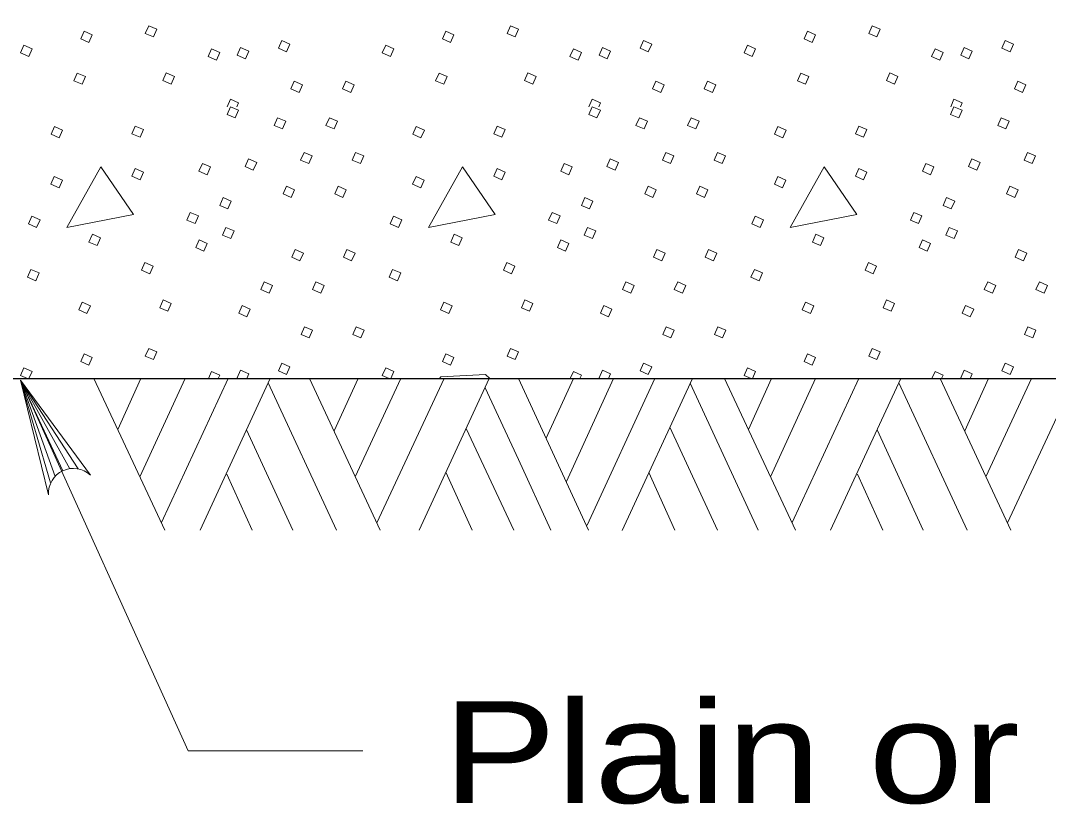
# Model space of a CAD drawing. Extents: x 1083.1 to 1117.1, y 697.4 to 741.4.
# Drawn here: x 1091.253 to 1092.828, y 720.549 to 721.75 of the extents above; entities that cross this region are included whole.
import ezdxf

# ---------------------------------------------------------------- set-up
doc = ezdxf.new("R2010")
doc.units = 0
doc.header["$LTSCALE"] = 0.062
doc.layers.add('1', color=7, linetype='Continuous', lineweight=13)

msp = doc.modelspace()

# ---------------------------------------------------------------- linework, layer by layer
at = {"layer": '1'}
for p, q in [((1091.56958, 721.61833), (1091.57458, 721.62975)), ((1092.12392, 721.61833), (1092.12892, 721.62975)), ((1092.67825, 721.61833), (1092.68325, 721.62975)), ((1091.54092, 721.20167), (1091.54567, 721.2125)), ((1092.09525, 721.20167), (1092.1, 721.2125)), ((1092.64958, 721.20167), (1092.65425, 721.2125)), ((1091.31767, 721.06033), (1091.253, 721.19917)), ((1091.30583, 721.05167), (1091.253, 721.19917)), ((1091.299, 721.04175), (1091.253, 721.19917)), ((1091.32858, 721.06358), (1091.253, 721.19917)), ((1091.341, 721.06333), (1091.253, 721.19917)), ((1091.253, 721.19917), (1091.50958, 720.63133)), ((1091.36508, 721.20167), (1091.47392, 720.96958)), ((1091.43717, 721.20167), (1091.40183, 721.12383)), ((1091.50492, 721.20167), (1091.43575, 721.05108)), ((1091.57117, 721.20167), (1091.46883, 720.98125)), ((1091.63533, 721.20167), (1091.52792, 720.96958)), ((1091.63242, 721.19517), (1091.73692, 720.96958)), ((1091.69583, 721.20167), (1091.804, 720.96958)), ((1091.77008, 721.20167), (1091.73333, 721.12175)), ((1091.83567, 721.20167), (1091.76575, 721.05108)), ((1091.90192, 721.20167), (1091.79892, 720.9805)), ((1091.97108, 721.20167), (1091.86375, 720.96958)), ((1092.01583, 721.20167), (1092.12325, 720.96958)), ((1092.10017, 721.20167), (1092.05833, 721.11017)), ((1092.16142, 721.20167), (1092.08933, 721.04392)), ((1092.22475, 721.20167), (1092.121, 720.97683)), ((1092.28242, 721.20167), (1092.17508, 720.96892)), ((1092.27883, 721.1945), (1092.38342, 720.96958)), ((1092.33142, 721.20167), (1092.44025, 720.96958)), ((1092.4035, 721.20167), (1092.36825, 721.12383)), ((1092.47125, 721.20167), (1092.40208, 721.05108)), ((1092.53767, 721.20167), (1092.43525, 720.98125)), ((1092.60167, 721.20167), (1092.49433, 720.96958)), ((1092.59883, 721.19517), (1092.70333, 720.96958)), ((1092.66225, 721.20167), (1092.77033, 720.96958)), ((1092.73642, 721.20167), (1092.69975, 721.12175)), ((1092.80208, 721.20167), (1092.73217, 721.05108)), ((1092.86833, 721.20167), (1092.76533, 720.9805)), ((1091.96467, 721.18733), (1092.01583, 721.07775)), ((1091.59925, 721.12317), (1091.66992, 720.96958)), ((1091.93583, 721.12533), (1092.00858, 720.96958)), ((1092.24783, 721.12742), (1092.32067, 720.96958)), ((1092.56575, 721.12317), (1092.63625, 720.96958)), ((1092.01583, 721.07775), (1092.06558, 720.96958)), ((1091.569, 721.05533), (1091.608, 720.96958)), ((1091.90483, 721.05825), (1091.94517, 720.96958)), ((1092.2155, 721.05758), (1092.25575, 720.96958)), ((1092.53542, 721.05533), (1092.57433, 720.96958)), ((1091.50958, 720.63133), (1091.77742, 720.63133))]:
    msp.add_line(p, q, dxfattribs=at)
at = {"layer": '1', "lineweight": 25}
for points in [[(1091.06575, 722.92817), (1090.41717, 722.92817), (1090.41717, 721.20167), (1094.915, 721.20167), (1094.915, 722.92817)], [(1090.41717, 722.92817), (1090.41717, 721.20167), (1094.915, 721.20167), (1094.915, 722.92817), (1094.26642, 722.92817)]]:
    msp.add_lwpolyline(points, dxfattribs=at)
at = {"layer": '1'}
for points in [[(1091.35025, 721.734), (1091.36275, 721.72858), (1091.35758, 721.71683), (1091.34508, 721.72225)], [(1091.44925, 721.74233), (1091.46175, 721.73692), (1091.45658, 721.72517), (1091.44408, 721.7305)], [(1091.90458, 721.734), (1091.91708, 721.72858), (1091.91192, 721.71683), (1091.89942, 721.72225)], [(1092.00358, 721.74233), (1092.01608, 721.73692), (1092.01092, 721.72517), (1091.99842, 721.7305)], [(1092.45883, 721.734), (1092.47133, 721.72858), (1092.46617, 721.71683), (1092.45367, 721.72225)], [(1092.55792, 721.74233), (1092.57042, 721.73692), (1092.56525, 721.72517), (1092.55275, 721.7305)], [(1091.65325, 721.71975), (1091.66575, 721.71433), (1091.66058, 721.7025), (1091.64808, 721.70792)], [(1092.20758, 721.71975), (1092.22008, 721.71433), (1092.21492, 721.7025), (1092.20242, 721.70792)], [(1092.76192, 721.71975), (1092.77442, 721.71433), (1092.76925, 721.7025), (1092.75675, 721.70792)], [(1091.25808, 721.71267), (1091.27058, 721.70725), (1091.26542, 721.69542), (1091.25292, 721.70083)], [(1091.54567, 721.707), (1091.55817, 721.70158), (1091.553, 721.68975), (1091.5405, 721.69517)], [(1091.59017, 721.70908), (1091.60267, 721.70367), (1091.5975, 721.69183), (1091.585, 721.69725)], [(1091.81242, 721.71267), (1091.82492, 721.70725), (1091.81975, 721.69542), (1091.80725, 721.70083)], [(1092.1, 721.707), (1092.11242, 721.70158), (1092.10725, 721.68975), (1092.09483, 721.69517)], [(1092.1445, 721.70908), (1092.157, 721.70367), (1092.15183, 721.69183), (1092.13933, 721.69725)], [(1092.36675, 721.71267), (1092.37925, 721.70725), (1092.37408, 721.69542), (1092.36158, 721.70083)], [(1092.65425, 721.707), (1092.66675, 721.70158), (1092.66158, 721.68975), (1092.64908, 721.69517)], [(1092.69883, 721.70908), (1092.71133, 721.70367), (1092.70617, 721.69183), (1092.69367, 721.69725)], [(1091.33983, 721.66992), (1091.35233, 721.6645), (1091.34717, 721.65267), (1091.33467, 721.65808)], [(1091.47617, 721.67017), (1091.48867, 721.66475), (1091.4835, 721.65292), (1091.471, 721.65833)], [(1091.89417, 721.66992), (1091.90667, 721.6645), (1091.9015, 721.65267), (1091.889, 721.65808)], [(1092.0305, 721.67017), (1092.043, 721.66475), (1092.03783, 721.65292), (1092.02533, 721.65833)], [(1092.4485, 721.66992), (1092.46092, 721.6645), (1092.45575, 721.65267), (1092.44333, 721.65808)], [(1092.58483, 721.67017), (1092.59733, 721.66475), (1092.59217, 721.65292), (1092.57967, 721.65833)], [(1091.67233, 721.65742), (1091.68483, 721.652), (1091.67967, 721.64017), (1091.66717, 721.64558)], [(1091.7515, 721.65742), (1091.764, 721.652), (1091.75883, 721.64017), (1091.74633, 721.64558)], [(1092.22667, 721.65742), (1092.23917, 721.652), (1092.234, 721.64017), (1092.2215, 721.64558)], [(1092.30583, 721.65742), (1092.31833, 721.652), (1092.31317, 721.64017), (1092.30067, 721.64558)], [(1092.781, 721.65742), (1092.7935, 721.652), (1092.78833, 721.64017), (1092.77583, 721.64558)], [(1091.57458, 721.61833), (1091.58708, 721.61292), (1091.58192, 721.60108), (1091.5695, 721.6065)], [(1092.12892, 721.61833), (1092.14142, 721.61292), (1092.13625, 721.60108), (1092.12375, 721.6065)], [(1092.68325, 721.61833), (1092.69575, 721.61292), (1092.69058, 721.60108), (1092.67808, 721.6065)], [(1091.42875, 721.58858), (1091.44125, 721.58325), (1091.43608, 721.57142), (1091.42358, 721.57683)], [(1091.64683, 721.60133), (1091.65933, 721.59592), (1091.65417, 721.58417), (1091.64167, 721.5895)], [(1091.72608, 721.60133), (1091.73858, 721.59592), (1091.73342, 721.58417), (1091.72092, 721.5895)], [(1091.98308, 721.58858), (1091.99558, 721.58325), (1091.99042, 721.57142), (1091.97792, 721.57683)], [(1092.20117, 721.60133), (1092.21367, 721.59592), (1092.2085, 721.58417), (1092.196, 721.5895)], [(1092.28033, 721.60133), (1092.29283, 721.59592), (1092.28767, 721.58417), (1092.27517, 721.5895)], [(1092.53742, 721.58858), (1092.54992, 721.58325), (1092.54475, 721.57142), (1092.53225, 721.57683)], [(1092.7555, 721.60133), (1092.768, 721.59592), (1092.76283, 721.58417), (1092.75033, 721.5895)], [(1091.30483, 721.58792), (1091.31733, 721.58258), (1091.31217, 721.57075), (1091.29967, 721.57617)], [(1091.85917, 721.58792), (1091.87167, 721.58258), (1091.8665, 721.57075), (1091.854, 721.57617)], [(1092.4135, 721.58792), (1092.426, 721.58258), (1092.42083, 721.57075), (1092.40833, 721.57617)], [(1091.68725, 721.54833), (1091.69975, 721.54292), (1091.69458, 721.53108), (1091.68208, 721.5365)], [(1091.76642, 721.54833), (1091.77892, 721.54292), (1091.77375, 721.53108), (1091.76125, 721.5365)], [(1092.24158, 721.54833), (1092.25408, 721.54292), (1092.24892, 721.53108), (1092.23642, 721.5365)], [(1092.32075, 721.54833), (1092.33325, 721.54292), (1092.32808, 721.53108), (1092.31558, 721.5365)], [(1092.79592, 721.54833), (1092.80833, 721.54292), (1092.80317, 721.53108), (1092.79075, 721.5365)], [(1091.37592, 721.52592), (1091.32367, 721.43333), (1091.42592, 721.45325)], [(1091.5315, 721.53133), (1091.544, 721.52592), (1091.53883, 721.51408), (1091.52633, 721.5195)], [(1091.60225, 721.53842), (1091.61475, 721.533), (1091.60958, 721.52117), (1091.59708, 721.52658)], [(1091.93017, 721.52592), (1091.878, 721.43333), (1091.98025, 721.45325)], [(1092.08583, 721.53133), (1092.09825, 721.52592), (1092.09317, 721.51408), (1092.08067, 721.5195)], [(1092.15658, 721.53842), (1092.16908, 721.533), (1092.16392, 721.52117), (1092.15142, 721.52658)], [(1092.4845, 721.52592), (1092.43233, 721.43333), (1092.53458, 721.45325)], [(1092.64008, 721.53133), (1092.65258, 721.52592), (1092.64742, 721.51408), (1092.63492, 721.5195)], [(1092.71092, 721.53842), (1092.72342, 721.533), (1092.71825, 721.52117), (1092.70575, 721.52658)], [(1091.30458, 721.51125), (1091.31708, 721.50583), (1091.31192, 721.494), (1091.29942, 721.49942)], [(1091.42875, 721.5235), (1091.44125, 721.51808), (1091.43608, 721.50625), (1091.42358, 721.51167)], [(1091.85892, 721.51125), (1091.87142, 721.50583), (1091.86625, 721.494), (1091.85375, 721.49942)], [(1091.98308, 721.5235), (1091.99558, 721.51808), (1091.99042, 721.50625), (1091.97792, 721.51167)], [(1092.41325, 721.51125), (1092.42575, 721.50583), (1092.42058, 721.494), (1092.40808, 721.49942)], [(1092.53742, 721.5235), (1092.54992, 721.51808), (1092.54475, 721.50625), (1092.53225, 721.51167)], [(1091.66033, 721.49658), (1091.67283, 721.49117), (1091.66767, 721.47933), (1091.65517, 721.48475)], [(1091.73958, 721.49658), (1091.752, 721.49117), (1091.74692, 721.47933), (1091.73442, 721.48475)], [(1092.21467, 721.49658), (1092.22717, 721.49117), (1092.222, 721.47933), (1092.2095, 721.48475)], [(1092.29383, 721.49658), (1092.30633, 721.49117), (1092.30117, 721.47933), (1092.28867, 721.48475)], [(1092.769, 721.49658), (1092.7815, 721.49117), (1092.77633, 721.47933), (1092.76383, 721.48475)], [(1091.56333, 721.47892), (1091.57575, 721.4735), (1091.57067, 721.46167), (1091.55817, 721.46708)], [(1092.11758, 721.47892), (1092.13008, 721.4735), (1092.12492, 721.46167), (1092.11242, 721.46708)], [(1092.67192, 721.47892), (1092.68442, 721.4735), (1092.67925, 721.46167), (1092.66675, 721.46708)], [(1091.27017, 721.45058), (1091.28267, 721.44517), (1091.2775, 721.43342), (1091.265, 721.43883)], [(1091.513, 721.45625), (1091.5255, 721.45083), (1091.52033, 721.43908), (1091.50783, 721.44442)], [(1091.8245, 721.45058), (1091.837, 721.44517), (1091.83183, 721.43342), (1091.81933, 721.43883)], [(1092.06733, 721.45625), (1092.07983, 721.45083), (1092.07467, 721.43908), (1092.06217, 721.44442)], [(1092.37883, 721.45058), (1092.39133, 721.44517), (1092.38617, 721.43342), (1092.37367, 721.43883)], [(1092.62167, 721.45625), (1092.63408, 721.45083), (1092.62892, 721.43908), (1092.6165, 721.44442)], [(1091.56758, 721.43342), (1091.58, 721.428), (1091.57492, 721.41617), (1091.56242, 721.42158)], [(1092.12183, 721.43342), (1092.13433, 721.428), (1092.12917, 721.41617), (1092.11667, 721.42158)], [(1092.67617, 721.43342), (1092.68867, 721.428), (1092.6835, 721.41617), (1092.671, 721.42158)], [(1091.36292, 721.42275), (1091.37542, 721.41733), (1091.37025, 721.4055), (1091.35775, 721.41092)], [(1091.91725, 721.42275), (1091.92967, 721.41733), (1091.9245, 721.4055), (1091.91208, 721.41092)], [(1092.4715, 721.42275), (1092.484, 721.41733), (1092.47883, 721.4055), (1092.46633, 721.41092)], [(1091.5265, 721.41425), (1091.539, 721.40883), (1091.53383, 721.397), (1091.52133, 721.40242)], [(1091.67375, 721.39942), (1091.68625, 721.394), (1091.68108, 721.38217), (1091.66858, 721.38758)], [(1091.75292, 721.39942), (1091.76542, 721.394), (1091.76025, 721.38217), (1091.74775, 721.38758)], [(1092.08083, 721.41425), (1092.09333, 721.40883), (1092.08817, 721.397), (1092.07567, 721.40242)], [(1092.22808, 721.39942), (1092.24058, 721.394), (1092.23542, 721.38217), (1092.22292, 721.38758)], [(1092.30725, 721.39942), (1092.31975, 721.394), (1092.31458, 721.38217), (1092.30208, 721.38758)], [(1092.63508, 721.41425), (1092.64758, 721.40883), (1092.64242, 721.397), (1092.62992, 721.40242)], [(1092.78242, 721.39942), (1092.79492, 721.394), (1092.78975, 721.38217), (1092.77725, 721.38758)], [(1091.26875, 721.36892), (1091.28125, 721.3635), (1091.27608, 721.35167), (1091.26358, 721.35708)], [(1091.44358, 721.37958), (1091.45608, 721.37417), (1091.45092, 721.36233), (1091.43842, 721.36775)], [(1091.82308, 721.36892), (1091.83558, 721.3635), (1091.83042, 721.35167), (1091.81792, 721.35708)], [(1091.99792, 721.37958), (1092.01042, 721.37417), (1092.00525, 721.36233), (1091.99275, 721.36775)], [(1092.37742, 721.36892), (1092.38992, 721.3635), (1092.38475, 721.35167), (1092.37225, 721.35708)], [(1092.55225, 721.37958), (1092.56475, 721.37417), (1092.55958, 721.36233), (1092.54708, 721.36775)], [(1091.62633, 721.34983), (1091.63883, 721.34442), (1091.63367, 721.33258), (1091.62117, 721.338)], [(1091.70558, 721.34983), (1091.71808, 721.34442), (1091.71292, 721.33258), (1091.70042, 721.338)], [(1092.18067, 721.34983), (1092.19317, 721.34442), (1092.188, 721.33258), (1092.1755, 721.338)], [(1092.25992, 721.34983), (1092.27233, 721.34442), (1092.26725, 721.33258), (1092.25475, 721.338)], [(1092.735, 721.34983), (1092.7475, 721.34442), (1092.74233, 721.33258), (1092.72983, 721.338)], [(1092.81417, 721.34983), (1092.82667, 721.34442), (1092.8215, 721.33258), (1092.809, 721.338)], [(1091.47125, 721.32217), (1091.48375, 721.31675), (1091.47858, 721.30492), (1091.46608, 721.31033)], [(1092.02558, 721.32217), (1092.03808, 721.31675), (1092.03292, 721.30492), (1092.02042, 721.31033)], [(1092.57992, 721.32217), (1092.59242, 721.31675), (1092.58725, 721.30492), (1092.57475, 721.31033)], [(1091.34733, 721.31867), (1091.35983, 721.31325), (1091.35467, 721.30142), (1091.34217, 721.30683)], [(1091.59233, 721.31367), (1091.60483, 721.30825), (1091.59967, 721.2965), (1091.58717, 721.30183)], [(1091.90167, 721.31867), (1091.91417, 721.31325), (1091.909, 721.30142), (1091.8965, 721.30683)], [(1092.14667, 721.31367), (1092.15917, 721.30825), (1092.154, 721.2965), (1092.1415, 721.30183)], [(1092.45592, 721.31867), (1092.46842, 721.31325), (1092.46325, 721.30142), (1092.45075, 721.30683)], [(1092.701, 721.31367), (1092.7135, 721.30825), (1092.70833, 721.2965), (1092.69583, 721.30183)], [(1091.68792, 721.28117), (1091.70042, 721.27575), (1091.69525, 721.26392), (1091.68275, 721.26933)], [(1091.76708, 721.28117), (1091.77958, 721.27575), (1091.77442, 721.26392), (1091.76192, 721.26933)], [(1092.24225, 721.28117), (1092.25475, 721.27575), (1092.24958, 721.26392), (1092.23708, 721.26933)], [(1092.32142, 721.28117), (1092.33392, 721.27575), (1092.32875, 721.26392), (1092.31625, 721.26933)], [(1092.79658, 721.28117), (1092.809, 721.27575), (1092.80392, 721.26392), (1092.79142, 721.26933)], [(1091.44925, 721.24792), (1091.46175, 721.2425), (1091.45658, 721.23067), (1091.44408, 721.23608)], [(1092.00358, 721.24792), (1092.01608, 721.2425), (1092.01092, 721.23067), (1091.99842, 721.23608)], [(1092.55792, 721.24792), (1092.57042, 721.2425), (1092.56525, 721.23067), (1092.55275, 721.23608)], [(1091.35025, 721.23958), (1091.36275, 721.23417), (1091.35758, 721.22233), (1091.34508, 721.22775)], [(1091.90458, 721.23958), (1091.91708, 721.23417), (1091.91192, 721.22233), (1091.89942, 721.22775)], [(1092.45883, 721.23958), (1092.47133, 721.23417), (1092.46617, 721.22233), (1092.45367, 721.22775)], [(1091.65325, 721.22525), (1091.66575, 721.21983), (1091.66058, 721.208), (1091.64808, 721.21342)], [(1092.20758, 721.22525), (1092.22008, 721.21983), (1092.21492, 721.208), (1092.20242, 721.21342)], [(1092.76192, 721.22525), (1092.77442, 721.21983), (1092.76925, 721.208), (1092.75675, 721.21342)]]:
    msp.add_lwpolyline(points, close=True, dxfattribs=at)
for points in [[(1091.57458, 721.62975), (1091.58708, 721.62433), (1091.5845, 721.61833)], [(1092.12892, 721.62975), (1092.14142, 721.62433), (1092.13883, 721.61833)], [(1092.68325, 721.62975), (1092.69575, 721.62433), (1092.69317, 721.61833)], [(1091.26367, 721.20167), (1091.25292, 721.20633), (1091.25808, 721.21817)], [(1091.25808, 721.21817), (1091.27058, 721.21275), (1091.26575, 721.20167)], [(1091.54567, 721.2125), (1091.55817, 721.20708), (1091.55575, 721.20167)], [(1091.5875, 721.20167), (1091.585, 721.20275), (1091.59017, 721.21458)], [(1091.59017, 721.21458), (1091.60267, 721.20917), (1091.59942, 721.20167)], [(1091.818, 721.20167), (1091.80725, 721.20633), (1091.81242, 721.21817)], [(1091.81242, 721.21817), (1091.82492, 721.21275), (1091.82008, 721.20167)], [(1092.1, 721.2125), (1092.11242, 721.20708), (1092.11008, 721.20167)], [(1092.14183, 721.20167), (1092.13933, 721.20275), (1092.1445, 721.21458)], [(1092.1445, 721.21458), (1092.157, 721.20917), (1092.15375, 721.20167)], [(1092.37233, 721.20167), (1092.36158, 721.20633), (1092.36675, 721.21817)], [(1092.36675, 721.21817), (1092.37925, 721.21275), (1092.37442, 721.20167)], [(1092.65425, 721.2125), (1092.66675, 721.20708), (1092.66442, 721.20167)], [(1092.69617, 721.20167), (1092.69367, 721.20275), (1092.69883, 721.21458)], [(1092.69883, 721.21458), (1092.71133, 721.20917), (1092.70808, 721.20167)], [(1091.29558, 721.02375), (1091.253, 721.19917), (1091.35983, 721.05367)], [(1091.895, 721.20167), (1091.89692, 721.20442), (1091.9655, 721.20817), (1091.97183, 721.20167)]]:
    msp.add_lwpolyline(points, dxfattribs=at)
msp.add_arc((1091.33378, 721.02577), 0.0382, 47.04375, 182.86987, dxfattribs=at)

# ---------------------------------------------------------------- texts
at = {"layer": '1', "width": 1.25}
msp.add_text('Plain or reinforced', height=0.156, dxfattribs=at).set_placement((1091.9, 720.55125))

doc.saveas('drawing.dxf')
